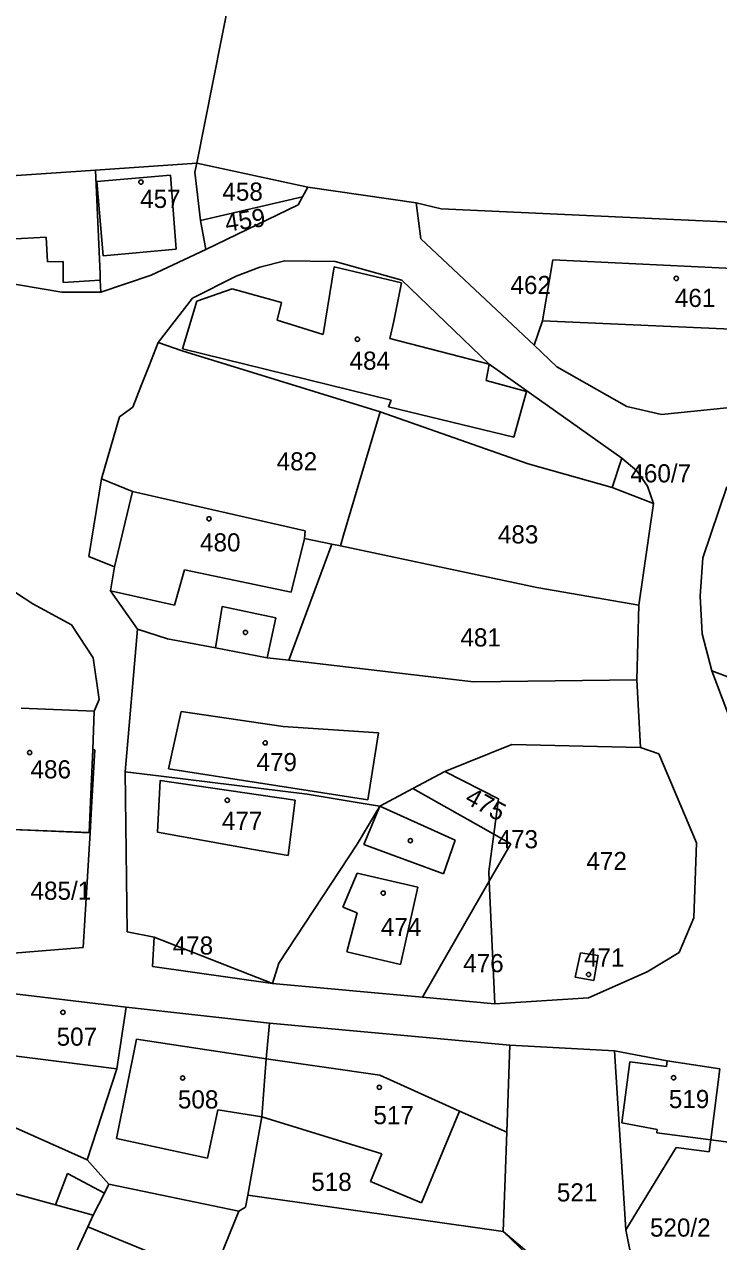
# Model space of a CAD drawing. Extents: x -563148 to -561712, y -1182311 to -1179502.
# Drawn here: x -562248.8 to -562191.4, y -1180954.8 to -1180854.1 of the extents above; entities that cross this region are included whole.
import ezdxf

# ---------------------------------------------------------------- set-up
doc = ezdxf.new("R2010")
doc.units = 0
for name, color, linetype in [('Vrstva 55', 7, 'Continuous'), ('Vrstva 56', 7, 'Continuous'), ('Vrstva 57', 7, 'Continuous')]:
    doc.layers.add(name, color=color, linetype=linetype)

msp = doc.modelspace()

# ---------------------------------------------------------------- linework, layer by layer
at = {"layer": 'Vrstva 55'}
for p, q in [((-562226.58, -1180825.28), (-562234.55, -1180865.57)), ((-562242.93, -1180866.14), (-562260.69, -1180867.35)), ((-562234.55, -1180865.57), (-562242.93, -1180866.14)), ((-562242.93, -1180866.14), (-562242.55, -1180874.71)), ((-562234.55, -1180865.57), (-562234.72, -1180866.31)), ((-562234.55, -1180865.57), (-562225.37, -1180867.53)), ((-562234.72, -1180866.31), (-562234.23, -1180870.29)), ((-562225.37, -1180867.53), (-562225.8, -1180868.35)), ((-562225.37, -1180867.53), (-562216.39, -1180868.85)), ((-562225.8, -1180868.35), (-562234.23, -1180870.29)), ((-562226.15, -1180869.01), (-562233.79, -1180872.7)), ((-562225.8, -1180868.35), (-562226.15, -1180869.01)), ((-562216.39, -1180868.85), (-562216.01, -1180871.81)), ((-562216.39, -1180868.85), (-562214.34, -1180869.34)), ((-562214.34, -1180869.34), (-562184.71, -1180870.69)), ((-562234.23, -1180870.29), (-562233.79, -1180872.7)), ((-562216.01, -1180871.81), (-562206.65, -1180880.62)), ((-562233.79, -1180872.7), (-562238.31, -1180874.83)), ((-562231.3, -1180874.9), (-562229.32, -1180874.17)), ((-562229.32, -1180874.17), (-562227.27, -1180873.64)), ((-562227.27, -1180873.64), (-562223.11, -1180873.68)), ((-562223.11, -1180873.68), (-562217.58, -1180875.23)), ((-562205.95, -1180878.59), (-562205.11, -1180873.54)), ((-562205.11, -1180873.54), (-562186.54, -1180874.44)), ((-562245.71, -1180876.23), (-562251.59, -1180875.24)), ((-562242.55, -1180874.71), (-562242.53, -1180875.23)), ((-562242.53, -1180875.23), (-562242.48, -1180876.23)), ((-562238.31, -1180874.83), (-562242.48, -1180876.23)), ((-562234.89, -1180876.72), (-562231.3, -1180874.9)), ((-562217.58, -1180875.23), (-562210.37, -1180882.17)), ((-562242.48, -1180876.23), (-562245.71, -1180876.23)), ((-562237.75, -1180880.4), (-562234.89, -1180876.72)), ((-562206.65, -1180880.62), (-562205.95, -1180878.59)), ((-562238.52, -1180882.38), (-562237.75, -1180880.4)), ((-562237.75, -1180880.4), (-562235.77, -1180881.09)), ((-562235.77, -1180881.09), (-562219.38, -1180886.13)), ((-562206.65, -1180880.62), (-562204.76, -1180882.4)), ((-562210.37, -1180882.17), (-562199.38, -1180889.96)), ((-562239.17, -1180884.03), (-562238.52, -1180882.38)), ((-562204.76, -1180882.4), (-562198.98, -1180885.67)), ((-562239.84, -1180885.73), (-562239.17, -1180884.03)), ((-562240.93, -1180886.54), (-562239.84, -1180885.73)), ((-562219.38, -1180886.13), (-562222.4, -1180896.31)), ((-562219.38, -1180886.13), (-562207.14, -1180890.42)), ((-562198.98, -1180885.67), (-562196.12, -1180886.33)), ((-562196.12, -1180886.33), (-562190.69, -1180885.79)), ((-562242.42, -1180891.66), (-562240.93, -1180886.54)), ((-562199.38, -1180889.96), (-562200.19, -1180892.39)), ((-562207.14, -1180890.42), (-562200.19, -1180892.39)), ((-562243.47, -1180898.1), (-562242.42, -1180891.66)), ((-562242.42, -1180891.66), (-562239.87, -1180892.71)), ((-562190.7, -1180892.33), (-562192.69, -1180898.2)), ((-562239.87, -1180892.71), (-562225.57, -1180895.96)), ((-562200.19, -1180892.39), (-562196.78, -1180893.7)), ((-562196.78, -1180893.7), (-562197.98, -1180902.11)), ((-562225.57, -1180895.96), (-562225.63, -1180896.59)), ((-562222.4, -1180896.31), (-562222.66, -1180897.21)), ((-562256.1, -1180896.87), (-562248.11, -1180901.99)), ((-562223.38, -1180897.06), (-562226.93, -1180906.67)), ((-562225.63, -1180896.59), (-562223.38, -1180897.06)), ((-562223.38, -1180897.06), (-562222.66, -1180897.21)), ((-562222.66, -1180897.21), (-562206.42, -1180900.64)), ((-562241.36, -1180898.95), (-562243.47, -1180898.1)), ((-562192.69, -1180898.2), (-562192.92, -1180901.37)), ((-562241.69, -1180900.93), (-562241.36, -1180898.95)), ((-562239.45, -1180904.09), (-562241.69, -1180900.93)), ((-562206.42, -1180900.64), (-562197.98, -1180902.11)), ((-562192.92, -1180901.37), (-562192.75, -1180904.48)), ((-562248.11, -1180901.99), (-562244.91, -1180903.73)), ((-562197.98, -1180902.11), (-562198.16, -1180908.28)), ((-562244.91, -1180903.73), (-562243.13, -1180906.46)), ((-562240.48, -1180915.91), (-562239.45, -1180904.09)), ((-562239.45, -1180904.09), (-562236.98, -1180904.91)), ((-562236.98, -1180904.91), (-562233, -1180905.65)), ((-562192.75, -1180904.48), (-562191.94, -1180907.54)), ((-562233, -1180905.65), (-562228.72, -1180906.46)), ((-562243.13, -1180906.46), (-562242.62, -1180909.92)), ((-562228.72, -1180906.46), (-562226.93, -1180906.67)), ((-562226.93, -1180906.67), (-562211.67, -1180908.46)), ((-562211.67, -1180908.46), (-562198.16, -1180908.28)), ((-562198.16, -1180908.28), (-562197.84, -1180913.88)), ((-562191.94, -1180907.54), (-562188.84, -1180915.78)), ((-562176.97, -1180913.15), (-562191.94, -1180907.54)), ((-562242.62, -1180909.92), (-562243.03, -1180910.89)), ((-562249.08, -1180910.64), (-562243.03, -1180910.89)), ((-562243.03, -1180910.89), (-562243.16, -1180914.05)), ((-562242.97, -1180914.07), (-562243.23, -1180918.38)), ((-562243.16, -1180914.05), (-562242.97, -1180914.07)), ((-562214.04, -1180915.86), (-562208.49, -1180913.65)), ((-562208.49, -1180913.65), (-562197.84, -1180913.88)), ((-562197.84, -1180913.88), (-562196.34, -1180914.41)), ((-562196.34, -1180914.41), (-562193.21, -1180921.77)), ((-562240.32, -1180929.13), (-562240.48, -1180915.91)), ((-562240.48, -1180915.91), (-562237.49, -1180916.26)), ((-562237.49, -1180916.26), (-562225.42, -1180917.74)), ((-562216.69, -1180917.27), (-562214.04, -1180915.86)), ((-562209.58, -1180918.13), (-562214.04, -1180915.86)), ((-562219.41, -1180918.73), (-562216.69, -1180917.27)), ((-562216.69, -1180917.27), (-562209.98, -1180921.06)), ((-562243.23, -1180918.38), (-562243.29, -1180919.38)), ((-562225.42, -1180917.74), (-562220.45, -1180918.56)), ((-562209.98, -1180921.06), (-562209.58, -1180918.13)), ((-562243.29, -1180919.38), (-562243.38, -1180920.94)), ((-562221.28, -1180921.89), (-562219.41, -1180918.73)), ((-562220.45, -1180918.56), (-562219.41, -1180918.73)), ((-562243.38, -1180920.94), (-562243.94, -1180930.44)), ((-562210.39, -1180924.13), (-562209.98, -1180921.06)), ((-562208.57, -1180921.85), (-562209.98, -1180921.06)), ((-562227.75, -1180931.73), (-562221.28, -1180921.89)), ((-562210.36, -1180924.95), (-562208.57, -1180921.85)), ((-562193.21, -1180921.77), (-562193.43, -1180927.96)), ((-562210.36, -1180924.95), (-562210.39, -1180924.13)), ((-562210.36, -1180924.95), (-562215.88, -1180934.54)), ((-562209.9, -1180935.09), (-562210.36, -1180924.95)), ((-562193.43, -1180927.96), (-562194.64, -1180930.83)), ((-562238.08, -1180929.56), (-562240.32, -1180929.13)), ((-562238.22, -1180931.99), (-562238.08, -1180929.56)), ((-562228.29, -1180933.41), (-562238.08, -1180929.56)), ((-562243.94, -1180930.44), (-562251.92, -1180931.07)), ((-562203.24, -1180932.89), (-562202.8, -1180930.86)), ((-562202.8, -1180930.86), (-562201.35, -1180931.1)), ((-562201.35, -1180931.1), (-562201.7, -1180933.16)), ((-562194.64, -1180930.83), (-562197.3, -1180932.45)), ((-562228.29, -1180933.41), (-562238.22, -1180931.99)), ((-562228.29, -1180933.41), (-562227.75, -1180931.73)), ((-562197.3, -1180932.45), (-562202.16, -1180934.59)), ((-562215.88, -1180934.54), (-562228.29, -1180933.41)), ((-562201.7, -1180933.16), (-562203.24, -1180932.89)), ((-562240.4, -1180935.37), (-562249.86, -1180934.24)), ((-562209.9, -1180935.09), (-562215.88, -1180934.54)), ((-562202.16, -1180934.59), (-562209.9, -1180935.09)), ((-562240.4, -1180935.37), (-562241.15, -1180940.45)), ((-562228.53, -1180936.69), (-562240.4, -1180935.37)), ((-562228.53, -1180936.69), (-562228.82, -1180939.63)), ((-562208.66, -1180938.51), (-562228.53, -1180936.69)), ((-562208.66, -1180938.51), (-562208.9, -1180945.71)), ((-562199.99, -1180938.96), (-562208.66, -1180938.51)), ((-562228.82, -1180939.63), (-562229.18, -1180944.42)), ((-562195.64, -1180939.8), (-562199.99, -1180938.96)), ((-562199.05, -1180953.77), (-562199.99, -1180938.96)), ((-562241.15, -1180940.45), (-562243.61, -1180947.98)), ((-562191.28, -1180940.46), (-562195.64, -1180939.8)), ((-562191.28, -1180940.46), (-562192.03, -1180946.33)), ((-562243.61, -1180947.98), (-562257.85, -1180941.65)), ((-562229.18, -1180944.42), (-562230.33, -1180950.92)), ((-562219.23, -1180947.49), (-562229.18, -1180944.42)), ((-562212.82, -1180943.96), (-562215.97, -1180951.54)), ((-562208.9, -1180945.71), (-562212.82, -1180943.96)), ((-562208.9, -1180945.71), (-562209.04, -1180949.51)), ((-562192.03, -1180946.33), (-562192.16, -1180947.33)), ((-562185.43, -1180947.18), (-562192.03, -1180946.33)), ((-562220.19, -1180949.79), (-562219.23, -1180947.49)), ((-562194.89, -1180946.98), (-562199.05, -1180953.77)), ((-562192.16, -1180947.33), (-562194.89, -1180946.98)), ((-562241.81, -1180950), (-562243.61, -1180947.98)), ((-562209.04, -1180949.51), (-562209.21, -1180953.91)), ((-562243.12, -1180952.57), (-562242.19, -1180950.75)), ((-562242.19, -1180950.75), (-562241.81, -1180950)), ((-562231.07, -1180952.24), (-562241.81, -1180950)), ((-562215.97, -1180951.54), (-562220.19, -1180949.79)), ((-562230.33, -1180950.92), (-562230.51, -1180951.91)), ((-562230.33, -1180950.92), (-562209.21, -1180953.91)), ((-562243.56, -1180953.53), (-562243.12, -1180952.57)), ((-562231.07, -1180952.24), (-562233.87, -1180959.11)), ((-562230.51, -1180951.91), (-562231.07, -1180952.24)), ((-562245.83, -1180958.43), (-562243.56, -1180953.53)), ((-562198.57, -1180956.26), (-562199.05, -1180953.77)), ((-562201.12, -1180961.63), (-562209.21, -1180953.91))]:
    msp.add_line(p, q, dxfattribs=at)
for points in [[(-562199.38, -1180889.96), (-562198.16, -1180890.99), (-562197.27, -1180892.28), (-562196.78, -1180893.7)], [(-562253.06, -1180920.53), (-562244.03, -1180920.91), (-562243.38, -1180920.94)]]:
    msp.add_lwpolyline(points, dxfattribs=at)
at = {"layer": 'Vrstva 56'}
for p, q in [((-562242.81, -1180867.07), (-562236.71, -1180866.56)), ((-562242.29, -1180873.23), (-562242.81, -1180867.07)), ((-562236.71, -1180866.56), (-562236.26, -1180872.67)), ((-562247.01, -1180871.67), (-562255.73, -1180872.15)), ((-562246.91, -1180873.71), (-562247.01, -1180871.67)), ((-562236.26, -1180872.67), (-562242.29, -1180873.23)), ((-562245.59, -1180873.7), (-562246.91, -1180873.71)), ((-562245.61, -1180875.43), (-562245.59, -1180873.7)), ((-562224.1, -1180879.73), (-562223.18, -1180874.13)), ((-562223.18, -1180874.13), (-562217.61, -1180875.46)), ((-562242.53, -1180875.23), (-562245.61, -1180875.43)), ((-562234.54, -1180876.98), (-562231.63, -1180875.94)), ((-562231.63, -1180875.94), (-562229.13, -1180876.64)), ((-562217.61, -1180875.46), (-562218.26, -1180878.62)), ((-562235.73, -1180880.91), (-562234.54, -1180876.98)), ((-562229.13, -1180876.64), (-562227.55, -1180877.09)), ((-562227.55, -1180877.09), (-562227.89, -1180878.53)), ((-562227.89, -1180878.53), (-562224.1, -1180879.73)), ((-562218.26, -1180878.62), (-562218.57, -1180880.07)), ((-562187.29, -1180879.42), (-562205.95, -1180878.59)), ((-562218.57, -1180880.07), (-562210.37, -1180882.17)), ((-562218.48, -1180885.17), (-562235.73, -1180880.91)), ((-562210.37, -1180882.17), (-562210.6, -1180883.52)), ((-562210.6, -1180883.52), (-562207.28, -1180884.44)), ((-562218.69, -1180885.71), (-562218.48, -1180885.17)), ((-562207.28, -1180884.44), (-562208.32, -1180888.22)), ((-562208.32, -1180888.22), (-562218.69, -1180885.71)), ((-562241.36, -1180898.95), (-562239.87, -1180892.71)), ((-562225.63, -1180896.59), (-562226.74, -1180901.03)), ((-562235.57, -1180899.18), (-562235.68, -1180899.57)), ((-562226.74, -1180901.03), (-562235.57, -1180899.18)), ((-562235.68, -1180899.57), (-562236.38, -1180902.12)), ((-562236.38, -1180902.12), (-562241.69, -1180900.93)), ((-562233, -1180905.65), (-562232.44, -1180902.22)), ((-562232.44, -1180902.22), (-562228, -1180903.17)), ((-562228, -1180903.17), (-562228.72, -1180906.46)), ((-562236.89, -1180915.64), (-562235.83, -1180910.91)), ((-562235.83, -1180910.91), (-562227.4, -1180912.15)), ((-562227.4, -1180912.15), (-562219.52, -1180912.66)), ((-562219.52, -1180912.66), (-562220.39, -1180918.21)), ((-562243.16, -1180914.05), (-562243.34, -1180918.37)), ((-562220.39, -1180918.21), (-562236.89, -1180915.64)), ((-562237.8, -1180920.9), (-562237.58, -1180916.61)), ((-562237.58, -1180916.61), (-562226.41, -1180918.24)), ((-562243.34, -1180918.37), (-562243.45, -1180920.92)), ((-562226.41, -1180918.24), (-562226.99, -1180922.83)), ((-562220.74, -1180921.9), (-562219.41, -1180918.73)), ((-562219.41, -1180918.73), (-562213.18, -1180921.54)), ((-562243.45, -1180920.92), (-562253.06, -1180920.53)), ((-562229.85, -1180922.32), (-562237.8, -1180920.9)), ((-562213.18, -1180921.54), (-562214.13, -1180924.34)), ((-562226.99, -1180922.83), (-562229.85, -1180922.32)), ((-562214.13, -1180924.34), (-562220.74, -1180921.9)), ((-562222.47, -1180927.1), (-562221.28, -1180924.28)), ((-562221.28, -1180924.28), (-562216.27, -1180925.44)), ((-562216.27, -1180925.44), (-562217.71, -1180931.84)), ((-562221.27, -1180927.55), (-562222.47, -1180927.1)), ((-562222.14, -1180930.78), (-562221.27, -1180927.55)), ((-562217.71, -1180931.84), (-562222.14, -1180930.78)), ((-562241.19, -1180946.22), (-562239.53, -1180938)), ((-562239.53, -1180938), (-562228.82, -1180939.63)), ((-562241.15, -1180940.45), (-562250.53, -1180939.29)), ((-562228.82, -1180939.63), (-562219.42, -1180940.98)), ((-562199.39, -1180944.93), (-562198.73, -1180939.88)), ((-562198.73, -1180939.88), (-562195.7, -1180940.27)), ((-562195.7, -1180940.27), (-562195.64, -1180939.8)), ((-562219.42, -1180940.98), (-562212.82, -1180943.96)), ((-562232.82, -1180943.86), (-562233.66, -1180947.85)), ((-562229.18, -1180944.42), (-562232.82, -1180943.86)), ((-562196.48, -1180945.47), (-562199.39, -1180944.93)), ((-562196.49, -1180945.76), (-562196.48, -1180945.47)), ((-562233.66, -1180947.85), (-562241.19, -1180946.22)), ((-562192.03, -1180946.33), (-562196.49, -1180945.76)), ((-562261.18, -1180947.61), (-562246.24, -1180951.71)), ((-562246.24, -1180951.71), (-562245.24, -1180949.13)), ((-562245.24, -1180949.13), (-562242.19, -1180950.75)), ((-562246.24, -1180951.71), (-562243.12, -1180952.57)), ((-562243.56, -1180953.53), (-562235.04, -1180957.04)), ((-562200.88, -1180960.93), (-562209.21, -1180953.91))]:
    msp.add_line(p, q, dxfattribs=at)
at = {"layer": 'Vrstva 57'}
for centre in [(-562239.17, -1180867.12), (-562194.89, -1180875.09), (-562221.26, -1180880.12), (-562233.54, -1180894.97), (-562230.52, -1180904.37), (-562228.89, -1180913.5), (-562248.37, -1180914.3), (-562232.03, -1180918.25), (-562216.88, -1180921.59), (-562219.13, -1180925.93), (-562202.14, -1180932.66), (-562245.62, -1180935.79), (-562235.72, -1180941.22), (-562195.11, -1180941.2), (-562219.45, -1180941.99)]:
    msp.add_circle(centre, 0.175, dxfattribs=at)

# ---------------------------------------------------------------- texts
for s, p in [('458', (-562232.43, -1180868.66)), ('457', (-562239.23, -1180869.26)), ('462', (-562208.6, -1180876.38)), ('461', (-562195, -1180877.45)), ('484', (-562221.91, -1180882.64)), ('482', (-562227.94, -1180890.97)), ('460/7', (-562198.68, -1180891.96)), ('480', (-562234.28, -1180897.67)), ('483', (-562209.64, -1180897.01)), ('481', (-562212.74, -1180905.53)), ('479', (-562229.61, -1180915.84)), ('486', (-562248.3, -1180916.44)), ('477', (-562232.47, -1180920.7)), ('473', (-562209.67, -1180922.22)), ('472', (-562202.32, -1180924.02)), ('485/1', (-562248.3, -1180926.48)), ('474', (-562219.32, -1180929.48)), ('478', (-562236.54, -1180931.01)), ('471', (-562202.52, -1180932)), ('476', (-562212.51, -1180932.47)), ('507', (-562246.14, -1180938.55)), ('508', (-562236.11, -1180943.74)), ('519', (-562195.5, -1180943.71)), ('517', (-562219.94, -1180945.04)), ('518', (-562225.08, -1180950.56)), ('521', (-562204.76, -1180951.43)), ('520/2', (-562197.06, -1180954.34))]:
    msp.add_text(s, height=1.5, dxfattribs=at).set_placement(p)
for s, rotation, p in [('459', 8.3659, (-562232.1, -1180871.24)), ('475', 331.3187, (-562212.47, -1180918.43))]:
    msp.add_text(s, height=1.5, rotation=rotation, dxfattribs=at).set_placement(p)

doc.saveas('drawing.dxf')
